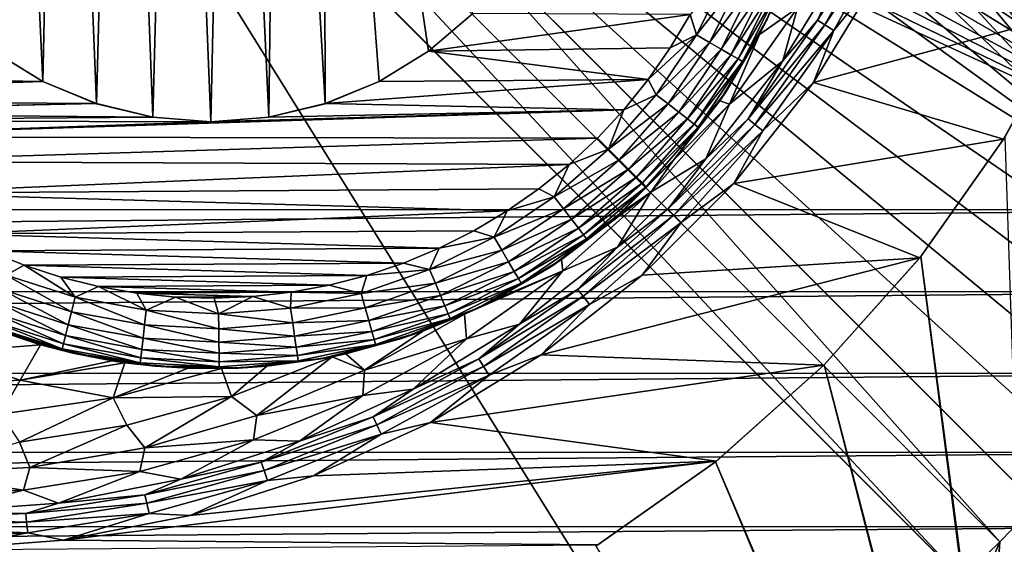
# Model space of a CAD drawing. Header units: metres. Extents: x -205 to 205, y -104 to 104.
# Tile 1052 of 1056: x 45 to 59, y -59 to -52. Entities that reach past the tile are written whole.
import ezdxf

# ---------------------------------------------------------------- set-up
doc = ezdxf.new("R2010")
doc.units = ezdxf.units.M
doc.layers.add('solid_01_2-CONSUMER_EHM_BOX_SW0001', color=7, linetype='CONTINUOUS')

msp = doc.modelspace()

# ---------------------------------------------------------------- linework, layer by layer
at = {"layer": 'solid_01_2-CONSUMER_EHM_BOX_SW0001'}
for points in [[(37.725636, -66.17981), (37.7257, 66.262611), (93.554939, 67.880234)], [(37.725636, -66.737389), (93.554939, 67.880234), (93.353928, 67.360405)], [(37.725636, -66.737389), (37.725636, -66.17981), (93.554939, 67.880234)], [(37.725636, -66.737389), (93.353928, 67.360405), (93.252739, 66.82016)], [(37.423435, -67.797455), (93.252739, 66.82016), (93.252739, 66.262589)], [(37.423435, -67.797455), (37.624447, -67.277626), (93.252739, 66.82016)], [(37.624447, -67.277626), (37.725636, -66.737389), (93.252739, 66.82016)], [(93.25267, -66.17984), (37.423435, -67.797455), (93.252739, 66.262589)], [(42.504925, -39.73896, 75), (63.596031, -54.576706, 75), (63.600384, 4.06445, 75)], [(48.51865, -38.887489, 72), (48.597252, -37.57563, 72), (61.596031, -54.576561, 72)], [(48.597252, -37.57563, 72), (61.597252, -37.576561, 72), (61.596031, -54.576561, 72)], [(48.284294, -40.180038, 72), (48.51865, -38.887489, 72), (61.596031, -54.576561, 72)], [(42.504925, -39.73896, 75), (42.128418, -40.429649, 75), (63.596031, -54.576706, 75)], [(47.897324, -41.435989, 72), (48.284294, -40.180038, 72), (61.596031, -54.576561, 72)], [(42.128418, -40.429649, 75), (41.657394, -41.059368, 75), (63.596031, -54.576706, 75)], [(45.178673, -40.773239, 3.5), (45.737743, -52.757679, 3.5), (45.999973, -40.708607, 3.5)], [(45.999973, -40.708607, 3.5), (45.737743, -52.757679, 3.5), (46.498848, -53.072948, 3.5)], [(45.999973, -40.708607, 3.5), (46.498848, -53.072948, 3.5), (46.821266, -40.773251, 3.5)], [(45.178673, -40.773239, 3.5), (45.035343, -52.327236, 3.5), (45.737743, -52.757679, 3.5)], [(46.821266, -40.773251, 3.5), (46.498848, -53.072948, 3.5), (47.299911, -53.265274, 3.5)], [(46.821266, -40.773251, 3.5), (47.299911, -53.265274, 3.5), (47.62233, -40.96558, 3.5)], [(47.62233, -40.96558, 3.5), (47.299911, -53.265274, 3.5), (48.121204, -53.329922, 3.5)], [(47.62233, -40.96558, 3.5), (48.121204, -53.329922, 3.5), (48.383434, -41.280849, 3.5)], [(41.657394, -41.059368, 75), (41.100697, -41.616062, 75), (63.596031, -54.576706, 75)], [(48.383434, -41.280849, 3.5), (48.121204, -53.329922, 3.5), (48.942509, -53.265289, 3.5)], [(48.383434, -41.280849, 3.5), (48.942509, -53.265289, 3.5), (49.085838, -41.711288, 3.5)], [(47.363331, -42.636826, 72), (47.897324, -41.435989, 72), (61.596031, -54.576561, 72)], [(41.100697, -41.616062, 75), (40.470982, -42.087086, 75), (63.596031, -54.576706, 75)], [(49.085838, -41.711288, 3.5), (48.942509, -53.265289, 3.5), (49.743584, -53.072968, 3.5)], [(49.085838, -41.711288, 3.5), (49.743584, -53.072968, 3.5), (49.712242, -42.246292, 3.5)], [(40.470982, -42.087086, 75), (39.780289, -42.463593, 75), (63.596031, -54.576706, 75)], [(49.712242, -42.246292, 3.5), (49.743584, -53.072968, 3.5), (50.5047, -52.757706, 3.5)], [(49.712242, -42.246292, 3.5), (50.5047, -52.757706, 3.5), (51.207119, -52.327263, 3.5)], [(49.712242, -42.246292, 3.5), (51.207119, -52.327263, 3.5), (51.833542, -51.792252, 3.5)], [(39.780289, -42.463593, 75), (39.041775, -42.73806, 75), (63.596031, -54.576706, 75)], [(46.690266, -43.764919, 72), (47.363331, -42.636826, 72), (61.596031, -54.576561, 72)], [(39.041775, -42.73806, 75), (38.274673, -42.903759, 75), (63.596031, -54.576706, 75)], [(38.274673, -42.903759, 75), (-63.60397, -54.56757, 75), (63.596031, -54.576706, 75)], [(46.690266, -43.764919, 72), (61.596031, -54.576561, 72), (45.887135, -44.80518, 72)], [(44.349907, -44.328465, 63.120499), (58.767025, -59.808388, 69), (49.672161, -50.712219, 65.42598)], [(44.349907, -44.328465, 63.120499), (59.303871, -59.284576, 69), (58.767025, -59.808388, 69)], [(44.349907, -44.328465, 63.120499), (50.787075, -49.705818, 65.447258), (59.303871, -59.284576, 69)], [(61.531673, -55.523079, 72), (45.887135, -44.80518, 72), (61.596031, -54.576561, 72)], [(60.591019, -58.189938, 72), (60.047298, -58.967377, 72), (45.887135, -44.80518, 72)], [(45.887135, -44.80518, 69.5), (45.887135, -44.80518, 72), (60.047298, -58.967377, 72)], [(61.024361, -57.346718, 72), (60.591019, -58.189938, 72), (45.887135, -44.80518, 72)], [(61.340096, -56.451576, 72), (61.024361, -57.346718, 72), (45.887135, -44.80518, 72)], [(61.531673, -55.523079, 72), (61.340096, -56.451576, 72), (45.887135, -44.80518, 72)], [(50.787075, -49.705818, 65.447258), (45.887135, -44.80518, 69.5), (60.047298, -58.967377, 72)], [(54.595528, -61.576061, 72), (37.595528, -61.574837, 72), (44.826401, -45.865761, 72)], [(54.595528, -61.576061, 72), (44.826401, -45.865761, 72), (58.986565, -60.027958, 72)], [(58.986565, -60.027958, 69), (58.986565, -60.027958, 72), (44.826401, -45.865761, 72)], [(49.672161, -50.712219, 65.42598), (58.767025, -59.808388, 69), (44.826401, -45.865761, 72)], [(58.986565, -60.027958, 69), (44.826401, -45.865761, 72), (58.767025, -59.808388, 69)], [(50.787075, -49.705818, 65.447258), (60.047298, -58.967377, 72), (59.827759, -58.747803, 69)], [(50.787075, -49.705818, 65.447258), (59.827759, -58.747803, 69), (59.303871, -59.284576, 69)], [(57.542324, -50.389664, 1.911131), (56.721863, -51.891132, 1.911131), (57.653919, -50.442616, 1.771182)], [(57.150623, -50.95668, 2.071429), (56.721863, -51.891132, 1.911131), (57.542324, -50.389664, 1.911131)], [(56.721863, -51.891132, 1.911131), (56.826702, -51.956448, 1.771182), (57.653919, -50.442616, 1.771182)], [(57.653919, -50.442616, 1.771182), (56.826702, -51.956448, 1.771182), (57.787067, -50.505795, 1.656628)], [(56.826702, -51.956448, 1.771182), (56.95179, -52.034378, 1.656628), (57.787067, -50.505795, 1.656628)], [(57.621166, -51.203541, 1.571667), (57.787067, -50.505795, 1.656628), (56.95179, -52.034378, 1.656628)], [(57.150623, -50.95668, 2.071429), (56.229439, -52.46582, 2.071429), (56.721863, -51.891132, 1.911131)], [(56.437279, -51.713837, 2.474663), (56.229439, -52.46582, 2.071429), (57.150623, -50.95668, 2.071429)], [(55.007267, -52.096973, 13.47503), (55.465778, -51.180344, 13.475019), (54.915478, -51.808319, 13.5)], [(55.660717, -51.262634, 13.401049), (55.465778, -51.180344, 13.475019), (55.007267, -52.096973, 13.47503)], [(56.664017, -52.771175, 1.571667), (57.621166, -51.203541, 1.571667), (56.95179, -52.034378, 1.656628)], [(60.348663, -51.778179, 1.571667), (57.621166, -51.203541, 1.571667), (56.664017, -52.771175, 1.571667)], [(55.190041, -52.203594, 13.401071), (55.660717, -51.262634, 13.401049), (55.007267, -52.096973, 13.47503)], [(55.835579, -51.336452, 13.281806), (55.660717, -51.262634, 13.401049), (55.190041, -52.203594, 13.401071)], [(55.353992, -52.29924, 13.281837), (55.835579, -51.336452, 13.281806), (55.190041, -52.203594, 13.401071)], [(55.981579, -51.398083, 13.123282), (55.835579, -51.336452, 13.281806), (55.353992, -52.29924, 13.281837)], [(55.490883, -52.379097, 13.123322), (55.981579, -51.398083, 13.123282), (55.353992, -52.29924, 13.281837)], [(56.091381, -51.444435, 12.933442), (55.981579, -51.398083, 13.123282), (55.490883, -52.379097, 13.123322)], [(55.593842, -52.439159, 12.933489), (56.091381, -51.444435, 12.933442), (55.490883, -52.379097, 13.123322)], [(55.593842, -52.439159, 12.933489), (56.15947, -51.473179, 12.721825), (56.091381, -51.444435, 12.933442)], [(55.593842, -52.439159, 12.933489), (55.657688, -52.476402, 12.721874), (56.15947, -51.473179, 12.721825)], [(56.006031, -51.873699, 12.5), (56.15947, -51.473179, 12.721825), (55.657688, -52.476402, 12.721874)], [(55.473221, -53.08086, 2.474663), (56.229439, -52.46582, 2.071429), (56.437279, -51.713837, 2.474663)], [(55.473221, -53.08086, 2.474663), (56.437279, -51.713837, 2.474663), (55.896805, -52.092804, 2.762304)], [(56.437279, -51.713837, 2.474663), (56.108746, -51.652378, 2.825687), (55.896805, -52.092804, 2.762304)], [(56.006031, -51.873699, 12.5), (55.896805, -52.092804, 2.762304), (56.108746, -51.652378, 2.825687)], [(60.348663, -51.778179, 1.571667), (56.664017, -52.771175, 1.571667), (59.356529, -53.577587, 1.571667)], [(60.348663, -51.778179, 1.571667), (59.356529, -53.577587, 1.571667), (59.381618, -53.540619, 1.5)], [(51.207119, -52.327263, 3.5), (51.20636, -52.326344, 13.5), (51.833511, -51.792282, 13.5)], [(54.915478, -51.808319, 13.5), (51.833511, -51.792282, 13.5), (51.20636, -52.326344, 13.5)], [(54.634403, -52.280079, 13.5), (54.915478, -51.808319, 13.5), (51.20636, -52.326344, 13.5)], [(51.833542, -51.792252, 3.5), (51.207119, -52.327263, 3.5), (51.833511, -51.792282, 13.5)], [(55.007267, -52.096973, 13.47503), (54.915478, -51.808319, 13.5), (54.634403, -52.280079, 13.5)], [(55.424755, -52.898769, 12.5), (55.896805, -52.092804, 2.762304), (56.006031, -51.873699, 12.5)], [(55.424755, -52.898769, 12.5), (56.006031, -51.873699, 12.5), (55.657688, -52.476402, 12.721874)], [(56.721863, -51.891132, 1.911131), (55.735767, -53.289413, 1.911131), (56.826702, -51.956448, 1.771182)], [(56.229439, -52.46582, 2.071429), (55.735767, -53.289413, 1.911131), (56.721863, -51.891132, 1.911131)], [(55.735767, -53.289413, 1.911131), (55.832489, -53.366241, 1.771182), (56.826702, -51.956448, 1.771182)], [(56.826702, -51.956448, 1.771182), (55.832489, -53.366241, 1.771182), (56.95179, -52.034378, 1.656628)], [(55.832489, -53.366241, 1.771182), (55.947887, -53.457909, 1.656628), (56.95179, -52.034378, 1.656628)], [(56.664017, -52.771175, 1.571667), (56.95179, -52.034378, 1.656628), (55.947887, -53.457909, 1.656628)], [(55.007267, -52.096973, 13.47503), (54.634403, -52.280079, 13.5), (54.320599, -52.730789, 13.5)], [(54.434948, -52.947197, 13.475041), (55.007267, -52.096973, 13.47503), (54.320599, -52.730789, 13.5)], [(55.190041, -52.203594, 13.401071), (55.007267, -52.096973, 13.47503), (54.434948, -52.947197, 13.475041)], [(54.602535, -53.076389, 13.401093), (55.190041, -52.203594, 13.401071), (54.434948, -52.947197, 13.475041)], [(55.353992, -52.29924, 13.281837), (55.190041, -52.203594, 13.401071), (54.602535, -53.076389, 13.401093)], [(55.473221, -53.08086, 2.474663), (55.896805, -52.092804, 2.762304), (55.334324, -53.033112, 2.647481)], [(55.424755, -52.898769, 12.5), (55.334324, -53.033112, 2.647481), (55.896805, -52.092804, 2.762304)], [(38.663818, -52.639458, 13.5), (45.737762, -52.75769, 13.5), (45.044186, -52.332195, 13.5)], [(45.035343, -52.327236, 3.5), (45.044186, -52.332195, 13.5), (45.737762, -52.75769, 13.5)], [(45.737743, -52.757679, 3.5), (45.035343, -52.327236, 3.5), (45.737762, -52.75769, 13.5)], [(50.5047, -52.757706, 3.5), (50.504627, -52.757744, 13.5), (51.20636, -52.326344, 13.5)], [(54.320599, -52.730789, 13.5), (51.20636, -52.326344, 13.5), (50.504627, -52.757744, 13.5)], [(51.207119, -52.327263, 3.5), (50.5047, -52.757706, 3.5), (51.20636, -52.326344, 13.5)], [(54.320599, -52.730789, 13.5), (54.634403, -52.280079, 13.5), (51.20636, -52.326344, 13.5)], [(54.752865, -53.19228, 13.28187), (55.353992, -52.29924, 13.281837), (54.602535, -53.076389, 13.401093)], [(55.490883, -52.379097, 13.123322), (55.353992, -52.29924, 13.281837), (54.752865, -53.19228, 13.28187)], [(54.878387, -53.289047, 13.123363), (55.490883, -52.379097, 13.123322), (54.752865, -53.19228, 13.28187)], [(55.593842, -52.439159, 12.933489), (55.490883, -52.379097, 13.123322), (54.878387, -53.289047, 13.123363)], [(54.972794, -53.361824, 12.933535), (55.593842, -52.439159, 12.933489), (54.878387, -53.289047, 13.123363)], [(54.972794, -53.361824, 12.933535), (55.657688, -52.476402, 12.721874), (55.593842, -52.439159, 12.933489)], [(54.972794, -53.361824, 12.933535), (55.031342, -53.406963, 12.721924), (55.657688, -52.476402, 12.721874)], [(55.424755, -52.898769, 12.5), (55.657688, -52.476402, 12.721874), (55.031342, -53.406963, 12.721924)], [(56.229439, -52.46582, 2.071429), (55.136047, -53.855274, 2.071429), (55.735767, -53.289413, 1.911131)], [(55.473221, -53.08086, 2.474663), (55.136047, -53.855274, 2.071429), (56.229439, -52.46582, 2.071429)], [(38.663818, -52.639458, 13.5), (38.055054, -53.012558, 13.5), (45.737762, -52.75769, 13.5)], [(38.055054, -53.012558, 13.5), (46.499226, -53.071823, 13.5), (45.737762, -52.75769, 13.5)], [(45.737743, -52.757679, 3.5), (45.737762, -52.75769, 13.5), (46.499226, -53.071823, 13.5)], [(46.498848, -53.072948, 3.5), (45.737743, -52.757679, 3.5), (46.499226, -53.071823, 13.5)], [(54.320599, -52.730789, 13.5), (50.504627, -52.757744, 13.5), (49.743137, -53.071865, 13.5)], [(53.975643, -53.158169, 13.5), (54.320599, -52.730789, 13.5), (49.743137, -53.071865, 13.5)], [(49.743584, -53.072968, 3.5), (49.743137, -53.071865, 13.5), (50.504627, -52.757744, 13.5)], [(50.5047, -52.757706, 3.5), (49.743584, -53.072968, 3.5), (50.504627, -52.757744, 13.5)], [(54.434948, -52.947197, 13.475041), (54.320599, -52.730789, 13.5), (53.975643, -53.158169, 13.5)], [(54.711018, -53.836437, 12.5), (55.334324, -53.033112, 2.647481), (55.424755, -52.898769, 12.5)], [(54.711018, -53.836437, 12.5), (55.424755, -52.898769, 12.5), (55.031342, -53.406963, 12.721924)], [(55.535236, -54.205799, 1.571667), (56.664017, -52.771175, 1.571667), (55.947887, -53.457909, 1.656628)], [(59.356529, -53.577587, 1.571667), (56.664017, -52.771175, 1.571667), (55.535236, -54.205799, 1.571667)], [(38.055054, -53.012558, 13.5), (39.486092, -53.216305, 13.5), (46.499226, -53.071823, 13.5)], [(53.758282, -53.716965, 13.475053), (54.434948, -52.947197, 13.475041), (53.975643, -53.158169, 13.5)], [(54.602535, -53.076389, 13.401093), (54.434948, -52.947197, 13.475041), (53.758282, -53.716965, 13.475053)], [(55.473221, -53.08086, 2.474663), (55.334324, -53.033112, 2.647481), (54.677921, -53.874107, 2.586427)], [(54.711018, -53.836437, 12.5), (54.677921, -53.874107, 2.586427), (55.334324, -53.033112, 2.647481)], [(39.486092, -53.216305, 13.5), (40.351715, -53.201225, 13.5), (46.499226, -53.071823, 13.5)], [(40.351715, -53.201225, 13.5), (47.299904, -53.265278, 13.5), (46.499226, -53.071823, 13.5)], [(42.04599, -53.543499, 13.5), (53.975643, -53.158169, 13.5), (48.12117, -53.328735, 13.5)], [(42.04599, -53.543499, 13.5), (53.601276, -53.560051, 13.5), (53.975643, -53.158169, 13.5)], [(46.498848, -53.072948, 3.5), (46.499226, -53.071823, 13.5), (47.299904, -53.265278, 13.5)], [(47.299911, -53.265274, 3.5), (46.498848, -53.072948, 3.5), (47.299904, -53.265278, 13.5)], [(53.975643, -53.158169, 13.5), (48.94244, -53.265301, 13.5), (48.12117, -53.328735, 13.5)], [(48.942509, -53.265289, 3.5), (48.94244, -53.265301, 13.5), (49.743137, -53.071865, 13.5)], [(53.975643, -53.158169, 13.5), (49.743137, -53.071865, 13.5), (48.94244, -53.265301, 13.5)], [(49.743584, -53.072968, 3.5), (48.942509, -53.265289, 3.5), (49.743137, -53.071865, 13.5)], [(53.758282, -53.716965, 13.475053), (53.975643, -53.158169, 13.5), (53.601276, -53.560051, 13.5)], [(53.907909, -53.866592, 13.401114), (54.602535, -53.076389, 13.401093), (53.758282, -53.716965, 13.475053)], [(54.752865, -53.19228, 13.28187), (54.602535, -53.076389, 13.401093), (53.907909, -53.866592, 13.401114)], [(54.359772, -54.32922, 2.474663), (55.136047, -53.855274, 2.071429), (55.473221, -53.08086, 2.474663)], [(54.359772, -54.32922, 2.474663), (55.473221, -53.08086, 2.474663), (54.677921, -53.874107, 2.586427)], [(40.351715, -53.201225, 13.5), (41.212006, -53.311184, 13.5), (47.299904, -53.265278, 13.5)], [(41.212006, -53.311184, 13.5), (48.12117, -53.328735, 13.5), (47.299904, -53.265278, 13.5)], [(41.212006, -53.311184, 13.5), (42.04599, -53.543499, 13.5), (48.12117, -53.328735, 13.5)], [(47.299911, -53.265274, 3.5), (47.299904, -53.265278, 13.5), (48.12117, -53.328735, 13.5)], [(48.121204, -53.329922, 3.5), (47.299911, -53.265274, 3.5), (48.12117, -53.328735, 13.5)], [(48.121204, -53.329922, 3.5), (48.12117, -53.328735, 13.5), (48.94244, -53.265301, 13.5)], [(48.942509, -53.265289, 3.5), (48.121204, -53.329922, 3.5), (48.94244, -53.265301, 13.5)], [(54.042137, -54.000816, 13.281901), (54.752865, -53.19228, 13.28187), (53.907909, -53.866592, 13.401114)], [(54.878387, -53.289047, 13.123363), (54.752865, -53.19228, 13.28187), (54.042137, -54.000816, 13.281901)], [(54.154213, -54.112892, 13.123402), (54.878387, -53.289047, 13.123363), (54.042137, -54.000816, 13.281901)], [(54.972794, -53.361824, 12.933535), (54.878387, -53.289047, 13.123363), (54.154213, -54.112892, 13.123402)], [(55.735767, -53.289413, 1.911131), (54.596863, -54.566307, 1.911131), (55.832489, -53.366241, 1.771182)], [(55.136047, -53.855274, 2.071429), (54.596863, -54.566307, 1.911131), (55.735767, -53.289413, 1.911131)], [(54.238506, -54.197189, 12.93358), (54.972794, -53.361824, 12.933535), (54.154213, -54.112892, 13.123402)], [(54.238506, -54.197189, 12.93358), (55.031342, -53.406963, 12.721924), (54.972794, -53.361824, 12.933535)], [(54.238506, -54.197189, 12.93358), (54.290791, -54.24947, 12.721974), (55.031342, -53.406963, 12.721924)], [(54.711018, -53.836437, 12.5), (55.031342, -53.406963, 12.721924), (54.290791, -54.24947, 12.721974)], [(54.596863, -54.566307, 1.911131), (54.684204, -54.653652, 1.771182), (55.832489, -53.366241, 1.771182)], [(55.832489, -53.366241, 1.771182), (54.684204, -54.653652, 1.771182), (55.947887, -53.457909, 1.656628)], [(54.684204, -54.653652, 1.771182), (54.788418, -54.757862, 1.656628), (55.947887, -53.457909, 1.656628)], [(55.535236, -54.205799, 1.571667), (55.947887, -53.457909, 1.656628), (54.788418, -54.757862, 1.656628)], [(42.04599, -53.543499, 13.5), (42.83358, -53.891144, 13.5), (53.601276, -53.560051, 13.5)], [(42.83358, -53.891144, 13.5), (53.199387, -53.93441, 13.5), (53.601276, -53.560051, 13.5)], [(53.758282, -53.716965, 13.475053), (53.601276, -53.560051, 13.5), (53.199387, -53.93441, 13.5)], [(59.356529, -53.577587, 1.571667), (55.535236, -54.205799, 1.571667), (58.170349, -55.257721, 1.571667)], [(59.356529, -53.577587, 1.571667), (58.170349, -55.257721, 1.571667), (58.186703, -55.236923, 1.5)], [(59.381618, -53.540619, 1.5), (58.186703, -55.236923, 1.5), (59.871582, -68.087105, 1.5)], [(59.356529, -53.577587, 1.571667), (58.186703, -55.236923, 1.5), (59.381618, -53.540619, 1.5)], [(52.988457, -54.393551, 13.475064), (53.758282, -53.716965, 13.475053), (53.199387, -53.93441, 13.5)], [(53.907909, -53.866592, 13.401114), (53.758282, -53.716965, 13.475053), (52.988457, -54.393551, 13.475064)], [(53.117653, -54.561142, 13.401137), (53.907909, -53.866592, 13.401114), (52.988457, -54.393551, 13.475064)], [(54.042137, -54.000816, 13.281901), (53.907909, -53.866592, 13.401114), (53.117653, -54.561142, 13.401137)], [(53.877758, -54.669697, 12.5), (54.677921, -53.874107, 2.586427), (54.711018, -53.836437, 12.5)], [(53.877758, -54.669697, 12.5), (54.711018, -53.836437, 12.5), (54.290791, -54.24947, 12.721974)], [(53.877758, -54.669697, 12.5), (53.932518, -54.621456, 2.586427), (54.677921, -53.874107, 2.586427)], [(55.136047, -53.855274, 2.071429), (53.885826, -55.105492, 2.071429), (54.596863, -54.566307, 1.911131)], [(54.359772, -54.32922, 2.474663), (53.885826, -55.105492, 2.071429), (55.136047, -53.855274, 2.071429)], [(54.359772, -54.32922, 2.474663), (54.677921, -53.874107, 2.586427), (53.932518, -54.621456, 2.586427)], [(42.83358, -53.891144, 13.5), (43.556862, -54.34322, 13.5), (53.199387, -53.93441, 13.5)], [(43.556862, -54.34322, 13.5), (52.771999, -54.279362, 13.5), (53.199387, -53.93441, 13.5)], [(52.988457, -54.393551, 13.475064), (53.199387, -53.93441, 13.5), (52.771999, -54.279362, 13.5)], [(53.233551, -54.711483, 13.281933), (54.042137, -54.000816, 13.281901), (53.117653, -54.561142, 13.401137)], [(54.154213, -54.112892, 13.123402), (54.042137, -54.000816, 13.281901), (53.233551, -54.711483, 13.281933)], [(53.330326, -54.837017, 13.123442), (54.154213, -54.112892, 13.123402), (53.233551, -54.711483, 13.281933)], [(54.238506, -54.197189, 12.93358), (54.154213, -54.112892, 13.123402), (53.330326, -54.837017, 13.123442)], [(43.556862, -54.34322, 13.5), (52.321285, -54.593155, 13.5), (52.771999, -54.279362, 13.5)], [(52.988457, -54.393551, 13.475064), (52.771999, -54.279362, 13.5), (52.321285, -54.593155, 13.5)], [(53.403118, -54.931438, 12.933626), (54.238506, -54.197189, 12.93358), (53.330326, -54.837017, 13.123442)], [(53.403118, -54.931438, 12.933626), (54.290791, -54.24947, 12.721974), (54.238506, -54.197189, 12.93358)], [(53.403118, -54.931438, 12.933626), (53.448265, -54.990005, 12.722024), (54.290791, -54.24947, 12.721974)], [(53.877758, -54.669697, 12.5), (54.290791, -54.24947, 12.721974), (53.448265, -54.990005, 12.722024)], [(54.236355, -55.504681, 1.571667), (55.535236, -54.205799, 1.571667), (54.788418, -54.757862, 1.656628)], [(58.170349, -55.257721, 1.571667), (55.535236, -54.205799, 1.571667), (54.236355, -55.504681, 1.571667)], [(43.556862, -54.34322, 13.5), (44.473423, -54.91774, 13.5), (52.321285, -54.593155, 13.5)], [(52.138191, -54.965775, 13.475075), (52.988457, -54.393551, 13.475064), (52.321285, -54.593155, 13.5)], [(53.117653, -54.561142, 13.401137), (52.988457, -54.393551, 13.475064), (52.138191, -54.965775, 13.475075)], [(54.359772, -54.32922, 2.474663), (53.932518, -54.621456, 2.586427), (53.093269, -55.280029, 2.647476)], [(53.111416, -55.442669, 2.474663), (54.359772, -54.32922, 2.474663), (53.093269, -55.280029, 2.647476)], [(53.111416, -55.442669, 2.474663), (53.885826, -55.105492, 2.071429), (54.359772, -54.32922, 2.474663)], [(-63.60397, -54.56757, 75), (-63.528271, -55.733059, 75), (63.596031, -54.576706, 75)], [(-63.528271, -55.733059, 75), (63.520164, -55.74218, 75), (63.596031, -54.576706, 75)], [(52.244823, -55.14856, 13.401159), (53.117653, -54.561142, 13.401137), (52.138191, -54.965775, 13.475075)], [(53.233551, -54.711483, 13.281933), (53.117653, -54.561142, 13.401137), (52.244823, -55.14856, 13.401159)], [(54.596863, -54.566307, 1.911131), (53.319965, -55.705212, 1.911131), (54.684204, -54.653652, 1.771182)], [(53.885826, -55.105492, 2.071429), (53.319965, -55.705212, 1.911131), (54.596863, -54.566307, 1.911131)], [(44.473423, -54.91774, 13.5), (51.849518, -54.874222, 13.5), (52.321285, -54.593155, 13.5)], [(52.138191, -54.965775, 13.475075), (52.321285, -54.593155, 13.5), (51.849518, -54.874222, 13.5)], [(52.340477, -55.312534, 13.281965), (53.233551, -54.711483, 13.281933), (52.244823, -55.14856, 13.401159)], [(53.330326, -54.837017, 13.123442), (53.233551, -54.711483, 13.281933), (52.340477, -55.312534, 13.281965)], [(52.940086, -55.383438, 12.5), (53.093269, -55.280029, 2.647476), (53.877758, -54.669697, 12.5)], [(52.940086, -55.383438, 12.5), (53.877758, -54.669697, 12.5), (53.448265, -54.990005, 12.722024)], [(53.877758, -54.669697, 12.5), (53.093269, -55.280029, 2.647476), (53.932518, -54.621456, 2.586427)], [(53.319965, -55.705212, 1.911131), (53.396793, -55.801933, 1.771182), (54.684204, -54.653652, 1.771182)], [(54.684204, -54.653652, 1.771182), (53.396793, -55.801933, 1.771182), (54.788418, -54.757862, 1.656628)], [(52.420353, -55.449455, 13.123482), (53.330326, -54.837017, 13.123442), (52.340477, -55.312534, 13.281965)], [(53.403118, -54.931438, 12.933626), (53.330326, -54.837017, 13.123442), (52.420353, -55.449455, 13.123482)], [(53.396793, -55.801933, 1.771182), (53.488461, -55.917332, 1.656628), (54.788418, -54.757862, 1.656628)], [(54.236355, -55.504681, 1.571667), (54.788418, -54.757862, 1.656628), (53.488461, -55.917332, 1.656628)], [(44.473423, -54.91774, 13.5), (51.359035, -55.121174, 13.5), (51.849518, -54.874222, 13.5)], [(44.473423, -54.91774, 13.5), (44.964016, -55.157654, 13.5), (51.359035, -55.121174, 13.5)], [(51.221546, -55.424183, 13.475086), (52.138191, -54.965775, 13.475075), (51.359035, -55.121174, 13.5)], [(52.244823, -55.14856, 13.401159), (52.138191, -54.965775, 13.475075), (51.221546, -55.424183, 13.475086)], [(52.138191, -54.965775, 13.475075), (51.849518, -54.874222, 13.5), (51.359035, -55.121174, 13.5)], [(52.480431, -55.552444, 12.933672), (53.403118, -54.931438, 12.933626), (52.420353, -55.449455, 13.123482)], [(52.480431, -55.552444, 12.933672), (53.448265, -54.990005, 12.722024), (53.403118, -54.931438, 12.933626)], [(52.480431, -55.552444, 12.933672), (52.5177, -55.616325, 12.722074), (53.448265, -54.990005, 12.722024)], [(52.940086, -55.383438, 12.5), (53.448265, -54.990005, 12.722024), (52.5177, -55.616325, 12.722074)], [(44.964016, -55.157654, 13.5), (50.85223, -55.332798, 13.5), (51.359035, -55.121174, 13.5)], [(51.221546, -55.424183, 13.475086), (51.359035, -55.121174, 13.5), (50.85223, -55.332798, 13.5)], [(53.885826, -55.105492, 2.071429), (52.496372, -56.198883, 2.071429), (53.319965, -55.705212, 1.911131)], [(53.111416, -55.442669, 2.474663), (52.496372, -56.198883, 2.071429), (53.885826, -55.105492, 2.071429)], [(44.964016, -55.157654, 13.5), (45.472359, -55.363178, 13.5), (50.85223, -55.332798, 13.5)], [(45.220341, -55.504879, 13.475154), (45.472359, -55.363178, 13.5), (44.964016, -55.157654, 13.5)], [(51.303844, -55.619141, 13.401181), (52.244823, -55.14856, 13.401159), (51.221546, -55.424183, 13.475086)], [(52.340477, -55.312534, 13.281965), (52.244823, -55.14856, 13.401159), (51.303844, -55.619141, 13.401181)], [(58.170349, -55.257721, 1.571667), (54.236355, -55.504681, 1.571667), (52.801727, -56.633461, 1.571667)], [(58.170349, -55.257721, 1.571667), (52.801727, -56.633461, 1.571667), (56.810638, -56.780087, 1.571667)], [(58.170349, -55.257721, 1.571667), (56.810638, -56.780087, 1.571667), (56.814636, -56.77578, 1.5)], [(58.186703, -55.236923, 1.5), (56.814636, -56.77578, 1.5), (59.922031, -68.719315, 1.5)], [(58.170349, -55.257721, 1.571667), (56.814636, -56.77578, 1.5), (58.186703, -55.236923, 1.5)], [(58.186703, -55.236923, 1.5), (59.876194, -68.214912, 1.5), (59.871582, -68.087105, 1.5)], [(58.186703, -55.236923, 1.5), (59.883545, -68.342033, 1.5), (59.876194, -68.214912, 1.5)], [(58.186703, -55.236923, 1.5), (59.893635, -68.468483, 1.5), (59.883545, -68.342033, 1.5)], [(58.186703, -55.236923, 1.5), (59.906464, -68.594238, 1.5), (59.893635, -68.468483, 1.5)], [(58.186703, -55.236923, 1.5), (59.922031, -68.719315, 1.5), (59.906464, -68.594238, 1.5)], [(45.220341, -55.504879, 13.475154), (46.196896, -55.815742, 13.475143), (45.472359, -55.363178, 13.5)], [(45.472359, -55.363178, 13.5), (50.331581, -55.508038, 13.5), (50.85223, -55.332798, 13.5)], [(45.472359, -55.363178, 13.5), (45.995255, -55.532612, 13.5), (50.331581, -55.508038, 13.5)], [(46.196896, -55.815742, 13.475143), (45.995255, -55.532612, 13.5), (45.472359, -55.363178, 13.5)], [(51.221546, -55.424183, 13.475086), (50.85223, -55.332798, 13.5), (50.331581, -55.508038, 13.5)], [(51.377674, -55.794037, 13.281997), (52.340477, -55.312534, 13.281965), (51.303844, -55.619141, 13.401181)], [(52.420353, -55.449455, 13.123482), (52.340477, -55.312534, 13.281965), (51.377674, -55.794037, 13.281997)], [(51.915016, -55.964706, 12.5), (52.154423, -55.844975, 2.762299), (52.940086, -55.383438, 12.5)], [(51.915016, -55.964706, 12.5), (52.940086, -55.383438, 12.5), (52.5177, -55.616325, 12.722074)], [(53.111416, -55.442669, 2.474663), (53.093269, -55.280029, 2.647476), (52.154423, -55.844975, 2.762299)], [(52.940086, -55.383438, 12.5), (52.154423, -55.844975, 2.762299), (53.093269, -55.280029, 2.647476)], [(45.143322, -55.702007, 13.401314), (46.145805, -56.021118, 13.401292), (45.220341, -55.504879, 13.475154)], [(46.145805, -56.021118, 13.401292), (46.196896, -55.815742, 13.475143), (45.220341, -55.504879, 13.475154)], [(45.995255, -55.532612, 13.5), (49.799721, -55.645977, 13.5), (50.331581, -55.508038, 13.5)], [(45.995255, -55.532612, 13.5), (46.529301, -55.664654, 13.5), (49.799721, -55.645977, 13.5)], [(46.196896, -55.815742, 13.475143), (46.529301, -55.664654, 13.5), (45.995255, -55.532612, 13.5)], [(50.25367, -55.7612, 13.475098), (50.331581, -55.508038, 13.5), (49.799721, -55.645977, 13.5)], [(50.25367, -55.7612, 13.475098), (51.221546, -55.424183, 13.475086), (50.331581, -55.508038, 13.5)], [(51.303844, -55.619141, 13.401181), (51.221546, -55.424183, 13.475086), (50.25367, -55.7612, 13.475098)], [(51.439327, -55.940083, 13.123522), (52.420353, -55.449455, 13.123482), (51.377674, -55.794037, 13.281997)], [(52.480431, -55.552444, 12.933672), (52.420353, -55.449455, 13.123482), (51.439327, -55.940083, 13.123522)], [(51.485703, -56.049938, 12.933719), (52.480431, -55.552444, 12.933672), (51.439327, -55.940083, 13.123522)], [(51.485703, -56.049938, 12.933719), (52.5177, -55.616325, 12.722074), (52.480431, -55.552444, 12.933672)], [(53.111416, -55.442669, 2.474663), (52.154423, -55.844975, 2.762299), (51.714516, -56.058075, 2.825687)], [(51.744389, -56.406723, 2.474663), (53.111416, -55.442669, 2.474663), (51.714516, -56.058075, 2.825687)], [(51.744389, -56.406723, 2.474663), (52.496372, -56.198883, 2.071429), (53.111416, -55.442669, 2.474663)], [(52.801727, -56.633461, 1.571667), (54.236355, -55.504681, 1.571667), (53.488461, -55.917332, 1.656628)], [(46.196896, -55.815742, 13.475143), (47.205269, -55.998749, 13.475132), (46.529301, -55.664654, 13.5)], [(46.529301, -55.664654, 13.5), (49.259502, -55.745876, 13.5), (49.799721, -55.645977, 13.5)], [(46.529301, -55.664654, 13.5), (47.071007, -55.75843, 13.5), (49.259502, -55.745876, 13.5)], [(47.205269, -55.998749, 13.475132), (47.071007, -55.75843, 13.5), (46.529301, -55.664654, 13.5)], [(50.25367, -55.7612, 13.475098), (49.799721, -55.645977, 13.5), (49.259502, -55.745876, 13.5)], [(50.310276, -55.965107, 13.401203), (51.303844, -55.619141, 13.401181), (50.25367, -55.7612, 13.475098)], [(51.377674, -55.794037, 13.281997), (51.303844, -55.619141, 13.401181), (50.310276, -55.965107, 13.401203)], [(51.485703, -56.049938, 12.933719), (51.514469, -56.118084, 12.722123), (52.5177, -55.616325, 12.722074)], [(51.915016, -55.964706, 12.5), (52.5177, -55.616325, 12.722074), (51.514469, -56.118084, 12.722123)], [(-63.528271, -55.733059, 75), (-63.299843, -56.888084, 75), (63.520164, -55.74218, 75)], [(-63.299843, -56.888084, 75), (63.291569, -56.897175, 75), (63.520164, -55.74218, 75)], [(45.074223, -55.878864, 13.282187), (46.099972, -56.205376, 13.282156), (45.143322, -55.702007, 13.401314)], [(46.099972, -56.205376, 13.282156), (46.145805, -56.021118, 13.401292), (45.143322, -55.702007, 13.401314)], [(46.145805, -56.021118, 13.401292), (47.180954, -56.208981, 13.40127), (46.196896, -55.815742, 13.475143)], [(47.180954, -56.208981, 13.40127), (47.205269, -55.998749, 13.475132), (46.196896, -55.815742, 13.475143)], [(47.071007, -55.75843, 13.5), (48.713882, -55.807228, 13.5), (49.259502, -55.745876, 13.5)], [(47.071007, -55.75843, 13.5), (47.617264, -55.813519, 13.5), (48.713882, -55.807228, 13.5)], [(47.205269, -55.998749, 13.475132), (47.617264, -55.813519, 13.5), (47.071007, -55.75843, 13.5)], [(47.205269, -55.998749, 13.475132), (48.228798, -56.050873, 13.475121), (47.617264, -55.813519, 13.5)], [(47.617264, -55.813519, 13.5), (48.165653, -55.829796, 13.5), (48.713882, -55.807228, 13.5)], [(48.228798, -56.050873, 13.475121), (48.165653, -55.829796, 13.5), (47.617264, -55.813519, 13.5)], [(48.228798, -56.050873, 13.475121), (48.713882, -55.807228, 13.5), (48.165653, -55.829796, 13.5)], [(48.228798, -56.050873, 13.475121), (49.250561, -55.971252, 13.475109), (48.713882, -55.807228, 13.5)], [(49.250561, -55.971252, 13.475109), (49.259502, -55.745876, 13.5), (48.713882, -55.807228, 13.5)], [(49.250561, -55.971252, 13.475109), (50.25367, -55.7612, 13.475098), (49.259502, -55.745876, 13.5)], [(50.310276, -55.965107, 13.401203), (50.25367, -55.7612, 13.475098), (49.250561, -55.971252, 13.475109)], [(50.361061, -56.148037, 13.282028), (51.377674, -55.794037, 13.281997), (50.310276, -55.965107, 13.401203)], [(51.439327, -55.940083, 13.123522), (51.377674, -55.794037, 13.281997), (50.361061, -56.148037, 13.282028)], [(53.319965, -55.705212, 1.911131), (51.921684, -56.691307, 1.911131), (53.396793, -55.801933, 1.771182)], [(52.496372, -56.198883, 2.071429), (51.921684, -56.691307, 1.911131), (53.319965, -55.705212, 1.911131)], [(51.921684, -56.691307, 1.911131), (51.987, -56.796146, 1.771182), (53.396793, -55.801933, 1.771182)], [(53.396793, -55.801933, 1.771182), (51.987, -56.796146, 1.771182), (53.488461, -55.917332, 1.656628)], [(45.016518, -56.026566, 13.123761), (46.061691, -56.359249, 13.123721), (45.074223, -55.878864, 13.282187)], [(46.061691, -56.359249, 13.123721), (46.099972, -56.205376, 13.282156), (45.074223, -55.878864, 13.282187)], [(49.28054, -56.180744, 13.401225), (49.250561, -55.971252, 13.475109), (48.228798, -56.050873, 13.475121)], [(49.28054, -56.180744, 13.401225), (50.310276, -55.965107, 13.401203), (49.250561, -55.971252, 13.475109)], [(50.361061, -56.148037, 13.282028), (50.310276, -55.965107, 13.401203), (49.28054, -56.180744, 13.401225)], [(50.403469, -56.300789, 13.123562), (51.439327, -55.940083, 13.123522), (50.361061, -56.148037, 13.282028)], [(51.485703, -56.049938, 12.933719), (51.439327, -55.940083, 13.123522), (50.403469, -56.300789, 13.123562)], [(50.821136, -56.402969, 12.5), (51.714516, -56.058075, 2.825687), (51.915016, -55.964706, 12.5)], [(50.821136, -56.402969, 12.5), (51.915016, -55.964706, 12.5), (51.514469, -56.118084, 12.722123)], [(51.915016, -55.964706, 12.5), (51.714516, -56.058075, 2.825687), (52.154423, -55.844975, 2.762299)], [(51.987, -56.796146, 1.771182), (52.06493, -56.921234, 1.656628), (53.488461, -55.917332, 1.656628)], [(52.801727, -56.633461, 1.571667), (53.488461, -55.917332, 1.656628), (52.06493, -56.921234, 1.656628)], [(44.973103, -56.137684, 12.933994), (46.032898, -56.475014, 12.933949), (45.016518, -56.026566, 13.123761)], [(46.032898, -56.475014, 12.933949), (46.061691, -56.359249, 13.123721), (45.016518, -56.026566, 13.123761)], [(46.099972, -56.205376, 13.282156), (47.159138, -56.397587, 13.282124), (46.145805, -56.021118, 13.401292)], [(47.159138, -56.397587, 13.282124), (47.180954, -56.208981, 13.40127), (46.145805, -56.021118, 13.401292)], [(47.180954, -56.208981, 13.40127), (48.231651, -56.262486, 13.401247), (47.205269, -55.998749, 13.475132)], [(48.231651, -56.262486, 13.401247), (48.228798, -56.050873, 13.475121), (47.205269, -55.998749, 13.475132)], [(48.231651, -56.262486, 13.401247), (49.28054, -56.180744, 13.401225), (48.228798, -56.050873, 13.475121)], [(50.298218, -56.852608, 2.826262), (51.714516, -56.058075, 2.825687), (51.125168, -56.298134, 2.915214)], [(51.744389, -56.406723, 2.474663), (51.714516, -56.058075, 2.825687), (50.298218, -56.852608, 2.826262)], [(50.435368, -56.415695, 12.933764), (51.485703, -56.049938, 12.933719), (50.403469, -56.300789, 13.123562)], [(50.435368, -56.415695, 12.933764), (51.514469, -56.118084, 12.722123), (51.485703, -56.049938, 12.933719)], [(50.821136, -56.402969, 12.5), (51.125168, -56.298134, 2.915214), (51.714516, -56.058075, 2.825687)], [(44.741798, -56.15097, 3.5), (44.275635, -56.602863, 3.5), (45.703781, -56.489346, 3.5)], [(44.741798, -56.15097, 3.5), (45.703781, -56.489346, 3.5), (45.03714, -56.268379, 12.5)], [(44.973103, -56.137684, 12.933994), (44.946159, -56.206642, 12.722422), (46.015026, -56.546848, 12.722372)], [(45.03714, -56.268379, 12.5), (46.015026, -56.546848, 12.722372), (44.946159, -56.206642, 12.722422)], [(44.973103, -56.137684, 12.933994), (46.015026, -56.546848, 12.722372), (46.032898, -56.475014, 12.933949)], [(46.061691, -56.359249, 13.123721), (47.140919, -56.555092, 13.123681), (46.099972, -56.205376, 13.282156)], [(47.140919, -56.555092, 13.123681), (47.159138, -56.397587, 13.282124), (46.099972, -56.205376, 13.282156)], [(47.159138, -56.397587, 13.282124), (48.234215, -56.452324, 13.282092), (47.180954, -56.208981, 13.40127)], [(48.234215, -56.452324, 13.282092), (48.231651, -56.262486, 13.401247), (47.180954, -56.208981, 13.40127)], [(49.307434, -56.368679, 13.282061), (49.28054, -56.180744, 13.401225), (48.231651, -56.262486, 13.401247)], [(49.307434, -56.368679, 13.282061), (50.361061, -56.148037, 13.282028), (49.28054, -56.180744, 13.401225)], [(50.403469, -56.300789, 13.123562), (50.361061, -56.148037, 13.282028), (49.307434, -56.368679, 13.282061)], [(50.435368, -56.415695, 12.933764), (50.455158, -56.48698, 12.722173), (51.514469, -56.118084, 12.722123)], [(50.821136, -56.402969, 12.5), (51.514469, -56.118084, 12.722123), (50.455158, -56.48698, 12.722173)], [(52.496372, -56.198883, 2.071429), (50.987232, -57.120064, 2.071429), (51.921684, -56.691307, 1.911131)], [(51.744389, -56.406723, 2.474663), (50.987232, -57.120064, 2.071429), (52.496372, -56.198883, 2.071429)], [(45.03714, -56.268379, 12.5), (45.703781, -56.489346, 3.5), (46.165386, -56.608528, 12.5)], [(45.03714, -56.268379, 12.5), (46.165386, -56.608528, 12.5), (46.015026, -56.546848, 12.722372)], [(46.032898, -56.475014, 12.933949), (47.127213, -56.673584, 12.933902), (46.061691, -56.359249, 13.123721)], [(47.127213, -56.673584, 12.933902), (47.140919, -56.555092, 13.123681), (46.061691, -56.359249, 13.123721)], [(48.234215, -56.452324, 13.282092), (49.307434, -56.368679, 13.282061), (48.231651, -56.262486, 13.401247)], [(49.329895, -56.52562, 13.123602), (49.307434, -56.368679, 13.282061), (48.234215, -56.452324, 13.282092)], [(49.329895, -56.52562, 13.123602), (50.403469, -56.300789, 13.123562), (49.307434, -56.368679, 13.282061)], [(50.435368, -56.415695, 12.933764), (50.403469, -56.300789, 13.123562), (49.329895, -56.52562, 13.123602)], [(50.298218, -56.852608, 2.826262), (51.125168, -56.298134, 2.915214), (50.03331, -56.618454, 3.083839)], [(50.821136, -56.402969, 12.5), (50.03331, -56.618454, 3.083839), (51.125168, -56.298134, 2.915214)], [(45.703781, -56.489346, 3.5), (44.275635, -56.602863, 3.5), (45.41534, -56.993664, 3.45631)], [(46.721092, -56.717171, 3.467748), (45.703781, -56.489346, 3.5), (45.41534, -56.993664, 3.45631)], [(46.165386, -56.608528, 12.5), (45.703781, -56.489346, 3.5), (46.721092, -56.717171, 3.467748)], [(46.032898, -56.475014, 12.933949), (46.015026, -56.546848, 12.722372), (47.118706, -56.747108, 12.722322)], [(46.032898, -56.475014, 12.933949), (47.118706, -56.747108, 12.722322), (47.127213, -56.673584, 12.933902)], [(47.140919, -56.555092, 13.123681), (48.236355, -56.610859, 13.123641), (47.159138, -56.397587, 13.282124)], [(48.236355, -56.610859, 13.123641), (48.234215, -56.452324, 13.282092), (47.159138, -56.397587, 13.282124)], [(48.236355, -56.610859, 13.123641), (49.329895, -56.52562, 13.123602), (48.234215, -56.452324, 13.282092)], [(49.34679, -56.643681, 12.93381), (49.329895, -56.52562, 13.123602), (48.236355, -56.610859, 13.123641)], [(49.34679, -56.643681, 12.93381), (50.435368, -56.415695, 12.933764), (49.329895, -56.52562, 13.123602)], [(49.34679, -56.643681, 12.93381), (50.455158, -56.48698, 12.722173), (50.435368, -56.415695, 12.933764)], [(49.34679, -56.643681, 12.93381), (49.357273, -56.716927, 12.722222), (50.455158, -56.48698, 12.722173)], [(49.678288, -56.690273, 12.5), (50.455158, -56.48698, 12.722173), (49.357273, -56.716927, 12.722222)], [(49.678288, -56.690273, 12.5), (50.03331, -56.618454, 3.083839), (50.821136, -56.402969, 12.5)], [(49.678288, -56.690273, 12.5), (50.821136, -56.402969, 12.5), (50.455158, -56.48698, 12.722173)], [(50.276478, -57.208843, 2.474663), (50.987232, -57.120064, 2.071429), (51.744389, -56.406723, 2.474663)], [(50.276478, -57.208843, 2.474663), (51.744389, -56.406723, 2.474663), (50.298218, -56.852608, 2.826262)], [(44.275635, -56.602863, 3.5), (43.906071, -57.071186, 3.45631), (45.41534, -56.993664, 3.45631)], [(46.165386, -56.608528, 12.5), (47.118706, -56.747108, 12.722322), (46.015026, -56.546848, 12.722372)], [(46.165386, -56.608528, 12.5), (46.721092, -56.717171, 3.467748), (46.901642, -56.744511, 3.456213)], [(46.165386, -56.608528, 12.5), (46.901642, -56.744511, 3.456213), (47.329109, -56.793995, 12.5)], [(46.165386, -56.608528, 12.5), (47.329109, -56.793995, 12.5), (47.118706, -56.747108, 12.722322)], [(47.127213, -56.673584, 12.933902), (48.237961, -56.730118, 12.933856), (47.140919, -56.555092, 13.123681)], [(48.237961, -56.730118, 12.933856), (48.236355, -56.610859, 13.123641), (47.140919, -56.555092, 13.123681)], [(48.237961, -56.730118, 12.933856), (49.34679, -56.643681, 12.93381), (48.236355, -56.610859, 13.123641)], [(48.237961, -56.730118, 12.933856), (49.357273, -56.716927, 12.722222), (49.34679, -56.643681, 12.93381)], [(48.77269, -57.492908, 2.826262), (49.841076, -56.659241, 3.112761), (48.413521, -57.223213, 3.113388)], [(48.91386, -56.793949, 3.244907), (48.413521, -57.223213, 3.113388), (49.841076, -56.659241, 3.112761)], [(48.77269, -57.492908, 2.826262), (50.298218, -56.852608, 2.826262), (49.841076, -56.659241, 3.112761)], [(49.678288, -56.690273, 12.5), (48.91386, -56.793949, 3.244907), (49.841076, -56.659241, 3.112761)], [(49.678288, -56.690273, 12.5), (49.841076, -56.659241, 3.112761), (50.03331, -56.618454, 3.083839)], [(50.298218, -56.852608, 2.826262), (50.03331, -56.618454, 3.083839), (49.841076, -56.659241, 3.112761)], [(51.234089, -57.590611, 1.571667), (52.801727, -56.633461, 1.571667), (52.06493, -56.921234, 1.656628)], [(56.810638, -56.780087, 1.571667), (52.801727, -56.633461, 1.571667), (51.234089, -57.590611, 1.571667)], [(46.721092, -56.717171, 3.467748), (45.41534, -56.993664, 3.45631), (46.901642, -56.744511, 3.456213)], [(46.901642, -56.744511, 3.456213), (45.41534, -56.993664, 3.45631), (46.733677, -57.242157, 3.325905)], [(47.800114, -56.824028, 3.378308), (46.901642, -56.744511, 3.456213), (46.733677, -57.242157, 3.325905)], [(47.329109, -56.793995, 12.5), (46.901642, -56.744511, 3.456213), (47.800114, -56.824028, 3.378308)], [(47.127213, -56.673584, 12.933902), (47.118706, -56.747108, 12.722322), (48.23896, -56.804115, 12.722272)], [(47.329109, -56.793995, 12.5), (48.23896, -56.804115, 12.722272), (47.118706, -56.747108, 12.722322)], [(47.127213, -56.673584, 12.933902), (48.23896, -56.804115, 12.722272), (48.237961, -56.730118, 12.933856)], [(47.329109, -56.793995, 12.5), (47.800114, -56.824028, 3.378308), (48.273941, -56.82859, 3.325719)], [(47.329109, -56.793995, 12.5), (48.273941, -56.82859, 3.325719), (48.507198, -56.821407, 12.5)], [(47.329109, -56.793995, 12.5), (48.507198, -56.821407, 12.5), (48.23896, -56.804115, 12.722272)], [(48.237961, -56.730118, 12.933856), (48.23896, -56.804115, 12.722272), (49.357273, -56.716927, 12.722222)], [(48.507198, -56.821407, 12.5), (49.357273, -56.716927, 12.722222), (48.23896, -56.804115, 12.722272)], [(48.91386, -56.793949, 3.244907), (48.273941, -56.82859, 3.325719), (48.413521, -57.223213, 3.113388)], [(48.507198, -56.821407, 12.5), (48.273941, -56.82859, 3.325719), (48.91386, -56.793949, 3.244907)], [(48.507198, -56.821407, 12.5), (48.91386, -56.793949, 3.244907), (49.678288, -56.690273, 12.5)], [(48.507198, -56.821407, 12.5), (49.678288, -56.690273, 12.5), (49.357273, -56.716927, 12.722222)], [(51.921684, -56.691307, 1.911131), (50.420216, -57.511768, 1.911131), (51.987, -56.796146, 1.771182)], [(50.987232, -57.120064, 2.071429), (50.420216, -57.511768, 1.911131), (51.921684, -56.691307, 1.911131)], [(50.420216, -57.511768, 1.911131), (50.473167, -57.62336, 1.771182), (51.987, -56.796146, 1.771182)], [(51.987, -56.796146, 1.771182), (50.473167, -57.62336, 1.771182), (52.06493, -56.921234, 1.656628)], [(56.810638, -56.780087, 1.571667), (51.234089, -57.590611, 1.571667), (55.288273, -58.139797, 1.571667)], [(56.814636, -56.77578, 1.5), (55.27655, -58.148926, 1.5), (60.041077, -69.334816, 1.5)], [(55.288273, -58.139797, 1.571667), (55.27655, -58.148926, 1.5), (56.814636, -56.77578, 1.5)], [(56.810638, -56.780087, 1.571667), (55.288273, -58.139797, 1.571667), (56.814636, -56.77578, 1.5)], [(56.814636, -56.77578, 1.5), (59.940338, -68.843712, 1.5), (59.922031, -68.719315, 1.5)], [(56.814636, -56.77578, 1.5), (59.961388, -68.967422, 1.5), (59.940338, -68.843712, 1.5)], [(56.814636, -56.77578, 1.5), (59.985172, -69.090446, 1.5), (59.961388, -68.967422, 1.5)], [(56.814636, -56.77578, 1.5), (60.011715, -69.212845, 1.5), (59.985172, -69.090446, 1.5)], [(56.814636, -56.77578, 1.5), (60.041077, -69.334816, 1.5), (60.011715, -69.212845, 1.5)], [(-63.299843, -56.888084, 75), (-62.921368, -58.006367, 75), (63.291569, -56.897175, 75)], [(-62.921368, -58.006367, 75), (62.912937, -58.0154, 75), (63.291569, -56.897175, 75)], [(47.800114, -56.824028, 3.378308), (46.733677, -57.242157, 3.325905), (48.273941, -56.82859, 3.325719)], [(48.273941, -56.82859, 3.325719), (46.733677, -57.242157, 3.325905), (48.413521, -57.223213, 3.113388)], [(50.276478, -57.208843, 2.474663), (50.298218, -56.852608, 2.826262), (48.77269, -57.492908, 2.826262)], [(50.473167, -57.62336, 1.771182), (50.536346, -57.756512, 1.656628), (52.06493, -56.921234, 1.656628)], [(51.234089, -57.590611, 1.571667), (52.06493, -56.921234, 1.656628), (50.536346, -57.756512, 1.656628)], [(45.41534, -56.993664, 3.45631), (43.906071, -57.071186, 3.45631), (45.145023, -57.473377, 3.325905)], [(45.41534, -56.993664, 3.45631), (45.145023, -57.473377, 3.325905), (46.733677, -57.242157, 3.325905)], [(46.733677, -57.242157, 3.325905), (46.927635, -57.629379, 3.113388), (48.413521, -57.223213, 3.113388)], [(47.18362, -57.953423, 2.826262), (48.413521, -57.223213, 3.113388), (46.927635, -57.629379, 3.113388)], [(47.18362, -57.953423, 2.826262), (48.77269, -57.492908, 2.826262), (48.413521, -57.223213, 3.113388)], [(48.726772, -57.838596, 2.474663), (49.379635, -57.856079, 2.071429), (50.276478, -57.208843, 2.474663)], [(48.726772, -57.838596, 2.474663), (50.276478, -57.208843, 2.474663), (48.77269, -57.492908, 2.826262)], [(50.987232, -57.120064, 2.071429), (49.379635, -57.856079, 2.071429), (50.420216, -57.511768, 1.911131)], [(50.276478, -57.208843, 2.474663), (49.379635, -57.856079, 2.071429), (50.987232, -57.120064, 2.071429)], [(46.733677, -57.242157, 3.325905), (45.145023, -57.473377, 3.325905), (45.40609, -57.869644, 3.113388)], [(46.733677, -57.242157, 3.325905), (45.40609, -57.869644, 3.113388), (46.927635, -57.629379, 3.113388)], [(48.726772, -57.838596, 2.474663), (48.77269, -57.492908, 2.826262), (47.18362, -57.953423, 2.826262)], [(45.55212, -58.228035, 2.826262), (46.927635, -57.629379, 3.113388), (45.40609, -57.869644, 3.113388)], [(45.55212, -58.228035, 2.826262), (47.18362, -57.953423, 2.826262), (46.927635, -57.629379, 3.113388)], [(50.420216, -57.511768, 1.911131), (48.835083, -58.155918, 1.911131), (50.473167, -57.62336, 1.771182)], [(49.379635, -57.856079, 2.071429), (48.835083, -58.155918, 1.911131), (50.420216, -57.511768, 1.911131)], [(48.835083, -58.155918, 1.911131), (48.874985, -58.272816, 1.771182), (50.473167, -57.62336, 1.771182)], [(50.473167, -57.62336, 1.771182), (48.874985, -58.272816, 1.771182), (50.536346, -57.756512, 1.656628)], [(49.573906, -58.350292, 1.571667), (51.234089, -57.590611, 1.571667), (50.536346, -57.756512, 1.656628)], [(55.288273, -58.139797, 1.571667), (51.234089, -57.590611, 1.571667), (49.573906, -58.350292, 1.571667)], [(48.874985, -58.272816, 1.771182), (48.922592, -58.412292, 1.656628), (50.536346, -57.756512, 1.656628)], [(49.573906, -58.350292, 1.571667), (50.536346, -57.756512, 1.656628), (48.922592, -58.412292, 1.656628)], [(43.899853, -58.313099, 2.826262), (45.55212, -58.228035, 2.826262), (45.40609, -57.869644, 3.113388)], [(47.11544, -58.287788, 2.474663), (47.696198, -58.396572, 2.071429), (48.726772, -57.838596, 2.474663)], [(47.11544, -58.287788, 2.474663), (48.726772, -57.838596, 2.474663), (47.18362, -57.953423, 2.826262)], [(48.726772, -57.838596, 2.474663), (47.696198, -58.396572, 2.071429), (49.379635, -57.856079, 2.071429)], [(49.379635, -57.856079, 2.071429), (47.696198, -58.396572, 2.071429), (48.835083, -58.155918, 1.911131)], [(-62.921368, -58.006367, 75), (-62.400558, -59.064125, 75), (62.912937, -58.0154, 75)], [(-62.400558, -59.064125, 75), (62.391975, -59.073086, 75), (62.912937, -58.0154, 75)], [(47.11544, -58.287788, 2.474663), (47.18362, -57.953423, 2.826262), (45.55212, -58.228035, 2.826262)], [(55.288273, -58.139797, 1.571667), (47.825661, -58.912045, 1.571667), (46.032791, -59.259937, 1.571667)], [(55.288273, -58.139797, 1.571667), (46.032791, -59.259937, 1.571667), (53.608139, -59.325974, 1.571667)], [(48.835083, -58.155918, 1.911131), (47.186913, -58.615376, 1.911131), (48.874985, -58.272816, 1.771182)], [(47.696198, -58.396572, 2.071429), (47.186913, -58.615376, 1.911131), (48.835083, -58.155918, 1.911131)], [(55.288273, -58.139797, 1.571667), (49.573906, -58.350292, 1.571667), (47.825661, -58.912045, 1.571667)], [(55.27655, -58.148926, 1.5), (53.580513, -59.345207, 1.5), (60.322887, -70.168129, 1.5)], [(53.608139, -59.325974, 1.571667), (53.580513, -59.345207, 1.5), (55.27655, -58.148926, 1.5)], [(55.288273, -58.139797, 1.571667), (53.608139, -59.325974, 1.571667), (55.27655, -58.148926, 1.5)], [(55.27655, -58.148926, 1.5), (60.073231, -69.456268, 1.5), (60.041077, -69.334816, 1.5)], [(55.27655, -58.148926, 1.5), (60.108147, -69.57711, 1.5), (60.073231, -69.456268, 1.5)], [(55.27655, -58.148926, 1.5), (60.145786, -69.697212, 1.5), (60.108147, -69.57711, 1.5)], [(55.27655, -58.148926, 1.5), (60.186115, -69.816483, 1.5), (60.145786, -69.697212, 1.5)], [(55.27655, -58.148926, 1.5), (60.229095, -69.934792, 1.5), (60.186115, -69.816483, 1.5)], [(55.27655, -58.148926, 1.5), (60.2747, -70.052048, 1.5), (60.229095, -69.934792, 1.5)], [(55.27655, -58.148926, 1.5), (60.322887, -70.168129, 1.5), (60.2747, -70.052048, 1.5)], [(43.792263, -58.623539, 2.474663), (45.46344, -58.550575, 2.474663), (43.899853, -58.313099, 2.826262)], [(45.46344, -58.550575, 2.474663), (45.55212, -58.228035, 2.826262), (43.899853, -58.313099, 2.826262)], [(45.46344, -58.550575, 2.474663), (47.11544, -58.287788, 2.474663), (45.55212, -58.228035, 2.826262)], [(45.46344, -58.550575, 2.474663), (45.960609, -58.733936, 2.071429), (47.11544, -58.287788, 2.474663)], [(47.11544, -58.287788, 2.474663), (45.960609, -58.733936, 2.071429), (47.696198, -58.396572, 2.071429)], [(47.186913, -58.615376, 1.911131), (47.213245, -58.736061, 1.771182), (48.874985, -58.272816, 1.771182)], [(48.874985, -58.272816, 1.771182), (47.213245, -58.736061, 1.771182), (48.922592, -58.412292, 1.656628)], [(47.696198, -58.396572, 2.071429), (45.960609, -58.733936, 2.071429), (47.186913, -58.615376, 1.911131)], [(47.213245, -58.736061, 1.771182), (47.244659, -58.880051, 1.656628), (48.922592, -58.412292, 1.656628)], [(47.825661, -58.912045, 1.571667), (48.922592, -58.412292, 1.656628), (47.244659, -58.880051, 1.656628)], [(47.825661, -58.912045, 1.571667), (49.573906, -58.350292, 1.571667), (48.922592, -58.412292, 1.656628)], [(43.792263, -58.623539, 2.474663), (44.197281, -58.863426, 2.071429), (45.46344, -58.550575, 2.474663)], [(45.46344, -58.550575, 2.474663), (44.197281, -58.863426, 2.071429), (45.960609, -58.733936, 2.071429)], [(47.186913, -58.615376, 1.911131), (45.497147, -58.884174, 1.911131), (47.213245, -58.736061, 1.771182)], [(45.960609, -58.733936, 2.071429), (45.497147, -58.884174, 1.911131), (47.186913, -58.615376, 1.911131)], [(45.960609, -58.733936, 2.071429), (44.197281, -58.863426, 2.071429), (45.497147, -58.884174, 1.911131)], [(45.497147, -58.884174, 1.911131), (45.509563, -59.007069, 1.771182), (47.213245, -58.736061, 1.771182)], [(47.213245, -58.736061, 1.771182), (45.509563, -59.007069, 1.771182), (47.244659, -58.880051, 1.656628)], [(59.827759, -58.747803, 69), (60.047298, -58.967377, 69), (59.091934, -62.37265, 69)], [(59.303871, -59.284576, 69), (59.827759, -58.747803, 69), (59.091934, -62.37265, 69)], [(44.197281, -58.863426, 2.071429), (43.787758, -58.958805, 1.911131), (45.497147, -58.884174, 1.911131)], [(45.497147, -58.884174, 1.911131), (43.787758, -58.958805, 1.911131), (45.509563, -59.007069, 1.771182)], [(45.509563, -59.007069, 1.771182), (45.524376, -59.153698, 1.656628), (47.244659, -58.880051, 1.656628)], [(46.032791, -59.259937, 1.571667), (47.244659, -58.880051, 1.656628), (45.524376, -59.153698, 1.656628)], [(46.032791, -59.259937, 1.571667), (47.825661, -58.912045, 1.571667), (47.244659, -58.880051, 1.656628)], [(43.787758, -58.958805, 1.911131), (43.786102, -59.082314, 1.771182), (45.509563, -59.007069, 1.771182)], [(45.509563, -59.007069, 1.771182), (43.786102, -59.082314, 1.771182), (45.524376, -59.153698, 1.656628)], [(60.047298, -58.967377, 69), (60.072399, -61.718143, 69), (59.091934, -62.37265, 69)], [(-62.400558, -59.064125, 75), (-61.746052, -60.04459, 75), (62.391975, -59.073086, 75)], [(-61.746052, -60.04459, 75), (61.737328, -60.053455, 75), (62.391975, -59.073086, 75)], [(43.786102, -59.082314, 1.771182), (43.784122, -59.229679, 1.656628), (45.524376, -59.153698, 1.656628)], [(44.202248, -59.394993, 1.571667), (45.524376, -59.153698, 1.656628), (43.784122, -59.229679, 1.656628)], [(44.202248, -59.394993, 1.571667), (46.032791, -59.259937, 1.571667), (45.524376, -59.153698, 1.656628)], [(53.608139, -59.325974, 1.571667), (46.032791, -59.259937, 1.571667), (44.202248, -59.394993, 1.571667)], [(59.303871, -59.284576, 69), (58.986565, -60.027958, 69), (58.767025, -59.808388, 69)], [(59.303871, -59.284576, 69), (59.091934, -62.37265, 69), (58.986565, -60.027958, 69)]]:
    msp.add_3dface(points, dxfattribs=at)

doc.saveas('drawing.dxf')
